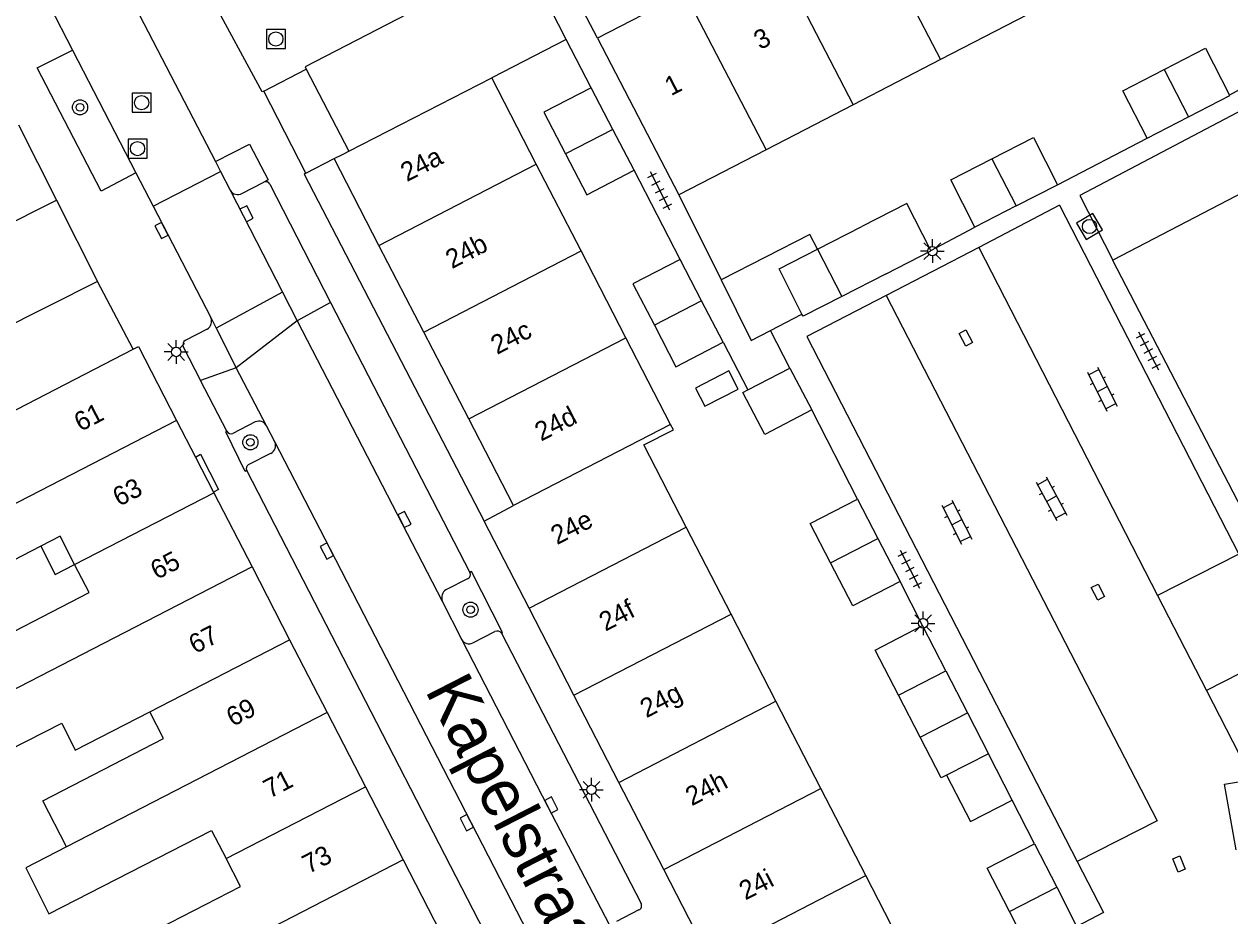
# Model space of a CAD drawing. Extents: x 132998 to 136004, y 396998 to 398512.
# Drawn here: x 133616.5 to 133680, y 398397.1 to 398444.1 of the extents above; entities that cross this region are included whole.
import ezdxf

# ---------------------------------------------------------------- set-up
doc = ezdxf.new("R2010")
doc.units = 0
for name, color, linetype in [('gg-afsc-erfafscheiding', 7, 'Continuous'), ('gg-afsc-hekwerk', 7, 'Continuous'), ('gg-afsc-muur', 7, 'Continuous'), ('gg-anno-huisnummerreeks BGT', 7, 'Continuous'), ('gg-anno-openbare ruimte label', 7, 'Continuous'), ('gg-bbg-bijgebouw', 7, 'Continuous'), ('gg-bbg-gedigitaliseerde bebouwing', 7, 'Continuous'), ('gg-bbg-gedigitaliseerde bijgebouw', 7, 'Continuous'), ('gg-bbg-hoofdgebouw', 7, 'Continuous'), ('gg-bbg-luifel en loopbrug', 7, 'Continuous'), ('gg-bbg-tussenscheiding', 7, 'Continuous'), ('gg-knt-verharding', 7, 'Continuous'), ('gg-knt-verharding nz', 7, 'Continuous'), ('gt-grn-vlakafsluiter', 7, 'Continuous'), ('gt-grn-weggrens', 7, 'Continuous'), ('gt-grn-weggrens revisie', 7, 'Continuous'), ('gt-symb-boom', 7, 'Continuous'), ('gt-symb-klinker verharding', 7, 'Continuous'), ('gt-symb-kolk', 7, 'Continuous'), ('gt-symb-kolk center center', 7, 'Continuous'), ('gt-symb-lichtmast', 7, 'Continuous'), ('gt-symb-rioolschacht', 7, 'Continuous'), ('gt-symb-tegel verharding', 7, 'Continuous')]:
    doc.layers.add(name, color=color, linetype=linetype)

# ---------------------------------------------------------------- blocks, each defined once
blk = doc.blocks.new('gt0-RS')
at = {"layer": 'gt-symb-rioolschacht'}
blk.add_lwpolyline([(-0.5, -0.5), (0.5, -0.5), (0.5, 0.5), (-0.5, 0.5)], close=True, dxfattribs=at)
blk.add_circle((0, 0), 0.375, dxfattribs=at)
blk = doc.blocks.new('gt0-KOLKCC')
at = {"layer": 'gt-symb-kolk center center'}
blk.add_lwpolyline([(-0.375, 0.2), (0.375, 0.2), (0.375, -0.2), (-0.375, -0.2)], close=True, dxfattribs=at)
blk = doc.blocks.new('gt0-LMAST')
at = {"layer": 'gt-symb-lichtmast'}
for p, q in [((-0.182, 0.173), (-0.447, 0.438)), ((-0.005, 0.246), (-0.005, 0.621)), ((0.172, 0.173), (0.437, 0.438)), ((-0.255, -0.004), (-0.63, -0.004)), ((-0.182, -0.181), (-0.447, -0.446)), ((-0.005, -0.254), (-0.005, -0.629)), ((0.437, -0.446), (0.172, -0.181)), ((0.245, -0.004), (0.62, -0.004))]:
    blk.add_line(p, q, dxfattribs=at)
blk.add_circle((-0.005, -0.004), 0.25, dxfattribs=at)
blk = doc.blocks.new('gt0-KL1')
at = {"layer": 'gt-symb-klinker verharding'}
for p, q in [((-1.15, 0.3), (1.15, 0.3)), ((-1, -0.3), (-1, 0.3)), ((-0.5, 0.3), (-0.5, 0.45)), ((0, -0.3), (0, 0.3)), ((0.5, 0.3), (0.5, 0.45)), ((1, -0.3), (1, 0.3)), ((-1.15, -0.3), (1.15, -0.3)), ((-0.5, -0.45), (-0.5, -0.3)), ((0.5, -0.45), (0.5, -0.3))]:
    blk.add_line(p, q, dxfattribs=at)
blk = doc.blocks.new('gt0-TEG1')
at = {"layer": 'gt-symb-tegel verharding'}
for p, q in [((-1.125, 0), (1.125, 0)), ((-0.9, -0.25), (-0.9, 0.25)), ((-0.45, -0.25), (-0.45, 0.25)), ((0, -0.25), (0, 0.25)), ((0.45, -0.25), (0.45, 0.25)), ((0.9, -0.25), (0.9, 0.25))]:
    blk.add_line(p, q, dxfattribs=at)
blk = doc.blocks.new('gt0-KOLK')
at = {"layer": 'gt-symb-kolk'}
blk.add_lwpolyline([(0, 0), (0.375, 0), (0.375, 0.4), (-0.375, 0.4), (-0.375, 0), (0, 0)], dxfattribs=at)
blk = doc.blocks.new('gt0-BOOM')
at = {"layer": 'gt-symb-boom'}
for radius in [0.4, 0.2]:
    blk.add_circle((0, 0), radius, dxfattribs=at)

msp = doc.modelspace()

# ---------------------------------------------------------------- linework, layer by layer
at = {"layer": 'gg-afsc-erfafscheiding'}
for p, q in [((133646.72, 398443.35), (133645.59, 398445.531)), ((133670.96, 398435.62), (133675.67, 398438.08)), ((133651.078, 398431.682), (133648.648, 398436.384)), ((133651.003, 398435.086), (133653.234, 398430.607)), ((133664.275, 398432.165), (133666.6, 398433.39)), ((133653.333, 398427.318), (133654.637, 398424.809)), ((133660.42, 398419.05), (133658.01, 398423.75)), ((133663.847, 398412.381), (133662.66, 398414.7)), ((133669.74, 398400.87), (133668.562, 398403.187))]:
    msp.add_line(p, q, dxfattribs=at)
msp.add_lwpolyline([(133682.741, 398440.651), (133682.27, 398441.589), (133680.013, 398440.354)], dxfattribs=at)
at = {"layer": 'gg-afsc-hekwerk'}
msp.add_lwpolyline([(133682.741, 398440.651), (133672.134, 398435.062), (133673.86, 398431.655)], dxfattribs=at)
at = {"layer": 'gg-afsc-muur'}
for p, q in [((133645.067, 398443.282), (133641.15, 398441.26)), ((133646.385, 398440.739), (133645.067, 398443.282))]:
    msp.add_line(p, q, dxfattribs=at)
at = {"layer": 'gg-bbg-bijgebouw'}
for p, q in [((133674.39, 398440.58), (133676.569, 398441.7)), ((133646.385, 398440.739), (133643.901, 398439.447)), ((133647.531, 398438.533), (133646.385, 398440.739)), ((133675.67, 398438.08), (133674.39, 398440.58)), ((133675.67, 398438.08), (133677.853, 398439.206)), ((133648.648, 398436.384), (133647.531, 398438.533)), ((133668.784, 398434.507), (133670.96, 398435.62)), ((133668.784, 398434.507), (133666.6, 398433.39)), ((133658.309, 398432.22), (133660.65, 398433.42)), ((133651.078, 398431.682), (133648.59, 398430.396)), ((133652.203, 398429.505), (133651.078, 398431.682)), ((133661.93, 398430.93), (133659.595, 398429.736)), ((133653.333, 398427.318), (133652.203, 398429.505)), ((133654.637, 398424.809), (133656.85, 398425.96)), ((133656.85, 398425.96), (133658.01, 398423.75)), ((133660.42, 398419.05), (133661.485, 398416.982)), ((133661.485, 398416.982), (133662.66, 398414.7)), ((133662.58, 398408.71), (133665.07, 398409.99)), ((133665.07, 398409.99), (133666.204, 398407.792)), ((133663.716, 398406.504), (133662.58, 398408.71)), ((133666.204, 398407.792), (133667.32, 398405.63)), ((133667.32, 398405.63), (133665.102, 398404.503)), ((133669.74, 398400.87), (133670.909, 398398.589)), ((133670.909, 398398.589), (133671.96, 398396.54)), ((133669.48, 398395.25), (133668.425, 398397.303))]:
    msp.add_line(p, q, dxfattribs=at)
for points in [[(133676.569, 398441.7), (133678.747, 398442.819), (133680.013, 398440.354)], [(133677.853, 398439.206), (133680.026, 398440.329), (133680.013, 398440.354)], [(133667.497, 398436.994), (133669.69, 398438.11), (133670.96, 398435.62)], [(133666.6, 398433.39), (133665.33, 398435.89), (133667.497, 398436.994)], [(133664.275, 398432.165), (133663.015, 398434.629), (133660.65, 398433.42)], [(133657.492, 398428.806), (133656.3, 398431.19), (133658.309, 398432.22)], [(133661.93, 398430.93), (133664.289, 398432.137), (133664.275, 398432.165)], [(133659.595, 398429.736), (133657.55, 398428.69), (133657.492, 398428.806)], [(133658.01, 398423.75), (133655.53, 398422.45), (133654.37, 398424.67), (133654.637, 398424.809)], [(133659, 398415.696), (133657.93, 398417.76), (133660.42, 398419.05)], [(133662.66, 398414.7), (133660.18, 398413.42), (133659, 398415.696)], [(133665.102, 398404.503), (133664.82, 398404.36), (133663.716, 398406.504)], [(133680.358, 398400.57), (133679.755, 398404.018), (133681.201, 398404.266)], [(133668.425, 398397.303), (133667.25, 398399.59), (133669.74, 398400.87)]]:
    msp.add_lwpolyline(points, dxfattribs=at)
at = {"layer": 'gg-bbg-gedigitaliseerde bebouwing'}
for p, q in [((133669.389, 398444.602), (133664.792, 398442.221)), ((133664.792, 398442.221), (133660.195, 398439.84)), ((133660.195, 398439.84), (133655.598, 398437.459)), ((133655.598, 398437.459), (133651.003, 398435.086)), ((133620.39, 398430.53), (133613.187, 398426.904)), ((133615.111, 398423.258), (133622.265, 398426.948)), ((133622.265, 398426.948), (133622.54, 398427.09))]:
    msp.add_line(p, q, dxfattribs=at)
for points in [[(133617.394, 398416.565), (133612.02, 398413.794), (133610.821, 398416.12)], [(133619.175, 398415.606), (133618.41, 398417.089), (133617.394, 398416.565)], [(133613.548, 398410.83), (133619.939, 398414.124), (133619.175, 398415.606)], [(133613.512, 398407.743), (133614.726, 398405.323), (133618.5, 398407.245), (133619.215, 398405.82), (133623.136, 398407.841)], [(133618.76, 398400.72), (133617.509, 398403.147), (133623.867, 398406.424), (133623.136, 398407.841)], [(133618.76, 398400.72), (133616.607, 398399.606), (133617.816, 398397.196), (133626.398, 398401.584), (133627.16, 398400.106)], [(133619.37, 398394.1), (133619.322, 398394.194), (133627.922, 398398.627), (133627.16, 398400.106)]]:
    msp.add_lwpolyline(points, dxfattribs=at)
at = {"layer": 'gg-bbg-gedigitaliseerde bijgebouw'}
for p, q in [((133643.901, 398439.447), (133645.04, 398437.247)), ((133648.59, 398430.396), (133649.716, 398428.221))]:
    msp.add_line(p, q, dxfattribs=at)
for points in [[(133645.04, 398437.247), (133646.155, 398435.093), (133648.648, 398436.384)], [(133649.716, 398428.221), (133650.849, 398426.032), (133653.333, 398427.318)]]:
    msp.add_lwpolyline(points, dxfattribs=at)
at = {"layer": 'gg-bbg-hoofdgebouw'}
for p, q in [((133651.318, 398445.729), (133646.72, 398443.35)), ((133646.72, 398443.35), (133651.003, 398435.086)), ((133633.622, 398437.397), (133641.15, 398441.26)), ((133643.497, 398436.709), (133641.15, 398441.26)), ((133616.229, 398438.791), (133618.231, 398434.817)), ((133632.85, 398437), (133633.324, 398437.244)), ((133635.212, 398432.428), (133632.85, 398437)), ((133633.324, 398437.244), (133633.622, 398437.397)), ((133645.857, 398432.135), (133643.497, 398436.709)), ((133618.231, 398434.817), (133620.39, 398430.53)), ((133637.575, 398427.855), (133635.212, 398432.428)), ((133648.216, 398427.562), (133645.857, 398432.135)), ((133639.937, 398423.283), (133637.575, 398427.855)), ((133650.576, 398422.986), (133648.216, 398427.562)), ((133622.54, 398427.09), (133624.547, 398423.196)), ((133624.547, 398423.196), (133625.539, 398421.271)), ((133642.3, 398418.71), (133639.937, 398423.283)), ((133625.539, 398421.271), (133626.492, 398419.423)), ((133626.492, 398419.423), (133626.51, 398419.388)), ((133626.51, 398419.388), (133628.524, 398415.483)), ((133640.75, 398417.89), (133642.3, 398418.71)), ((133643.117, 398413.299), (133640.75, 398417.89)), ((133653.762, 398412.985), (133651.4, 398417.578)), ((133628.524, 398415.483), (133630.505, 398411.64)), ((133645.484, 398408.707), (133643.117, 398413.299)), ((133656.124, 398408.391), (133653.762, 398412.985)), ((133630.505, 398411.64), (133632.486, 398407.796)), ((133647.851, 398404.116), (133645.484, 398408.707)), ((133658.486, 398403.797), (133656.124, 398408.391)), ((133632.486, 398407.796), (133634.5, 398403.889)), ((133634.5, 398403.889), (133636.487, 398400.036)), ((133650.219, 398399.524), (133647.851, 398404.116)), ((133660.849, 398399.202), (133658.486, 398403.797)), ((133636.487, 398400.036), (133638.46, 398396.208)), ((133652.586, 398394.933), (133650.219, 398399.524))]:
    msp.add_line(p, q, dxfattribs=at)
for points in [[(133687.59, 398443.1), (133689.392, 398439.725), (133673.86, 398431.655)], [(133673.86, 398431.655), (133673.848, 398431.649), (133681.59, 398416.728), (133682.049, 398416.966)], [(133651.4, 398417.578), (133649.17, 398421.916), (133650.718, 398422.71), (133650.576, 398422.986)], [(133665.78, 398395.934), (133665.735, 398396.022), (133663.167, 398394.693), (133660.849, 398399.202)]]:
    msp.add_lwpolyline(points, dxfattribs=at)
at = {"layer": 'gg-bbg-luifel en loopbrug'}
for p, q in [((133655.828, 398427.943), (133657.492, 398428.806)), ((133665.07, 398409.99), (133663.847, 398412.381)), ((133668.562, 398403.187), (133667.32, 398405.63))]:
    msp.add_line(p, q, dxfattribs=at)
for points in [[(133658.309, 398432.22), (133657.904, 398433.002), (133653.234, 398430.607)], [(133653.234, 398430.607), (133654.821, 398427.421), (133655.828, 398427.943)], [(133651.888, 398424.905), (133652.38, 398423.952), (133654.126, 398424.853), (133653.634, 398425.806), (133651.888, 398424.905)], [(133617.394, 398416.565), (133618.159, 398415.082), (133619.175, 398415.606)], [(133662.58, 398408.71), (133661.353, 398411.093), (133663.847, 398412.381)], [(133665.102, 398404.503), (133666.367, 398402.053), (133668.562, 398403.187)]]:
    msp.add_lwpolyline(points, dxfattribs=at)
at = {"layer": 'gg-bbg-tussenscheiding'}
for p, q in [((133660.514, 398450.487), (133664.792, 398442.221)), ((133655.916, 398448.108), (133660.195, 398439.84)), ((133651.318, 398445.729), (133655.598, 398437.459)), ((133676.569, 398441.7), (133677.853, 398439.206)), ((133647.531, 398438.533), (133645.04, 398437.247)), ((133667.497, 398436.994), (133668.784, 398434.507)), ((133635.212, 398432.428), (133643.497, 398436.709)), ((133604.846, 398428.08), (133618.231, 398434.817)), ((133637.575, 398427.855), (133645.857, 398432.135)), ((133658.309, 398432.22), (133659.595, 398429.736)), ((133652.203, 398429.505), (133649.716, 398428.221)), ((133639.937, 398423.283), (133648.216, 398427.562)), ((133624.547, 398423.196), (133610.821, 398416.12)), ((133650.576, 398422.986), (133642.3, 398418.71)), ((133619.175, 398415.606), (133626.51, 398419.388)), ((133643.117, 398413.299), (133651.4, 398417.578)), ((133659, 398415.696), (133661.485, 398416.982)), ((133628.524, 398415.483), (133614.798, 398408.406)), ((133645.484, 398408.707), (133653.762, 398412.985)), ((133623.136, 398407.841), (133630.505, 398411.64)), ((133647.851, 398404.116), (133656.124, 398408.391)), ((133632.486, 398407.796), (133618.76, 398400.72)), ((133663.716, 398406.504), (133666.204, 398407.792)), ((133627.16, 398400.106), (133634.5, 398403.889)), ((133650.219, 398399.524), (133658.486, 398403.797)), ((133636.487, 398400.036), (133620.986, 398392.042)), ((133652.586, 398394.933), (133660.849, 398399.202)), ((133668.425, 398397.303), (133670.909, 398398.589))]:
    msp.add_line(p, q, dxfattribs=at)
at = {"layer": 'gg-knt-verharding'}
for p, q in [((133617.848, 398445.07), (133619.062, 398442.723)), ((133622.354, 398445.047), (133626.593, 398436.851)), ((133645.067, 398443.282), (133644.263, 398444.868)), ((133619.062, 398442.723), (133622.409, 398436.253)), ((133629.141, 398440.56), (133631.377, 398441.719)), ((133631.377, 398441.719), (133633.622, 398437.397)), ((133631.361, 398436.236), (133629.141, 398440.56)), ((133631.361, 398436.236), (133632.85, 398437)), ((133622.409, 398436.253), (133623.321, 398434.49)), ((133623.321, 398434.49), (133626.865, 398436.326)), ((133626.593, 398436.851), (133626.865, 398436.326)), ((133626.865, 398436.326), (133627.377, 398435.336)), ((133627.993, 398435.16), (133629.142, 398435.761)), ((133629.462, 398435.648), (133632.655, 398429.41)), ((133627.377, 398435.336), (133630.127, 398429.966)), ((133623.321, 398434.49), (133626.353, 398428.629)), ((133671.066, 398434.548), (133666.815, 398432.312)), ((133671.066, 398434.548), (133680.498, 398416.152)), ((133666.815, 398432.312), (133661.933, 398429.784)), ((133630.127, 398429.966), (133630.902, 398428.453)), ((133632.655, 398429.41), (133639.995, 398415.179)), ((133626.353, 398428.629), (133626.644, 398428.055)), ((133626.162, 398428.016), (133625.005, 398427.421)), ((133626.644, 398428.055), (133627.697, 398425.978)), ((133630.902, 398428.453), (133638.548, 398413.677)), ((133624.899, 398427.079), (133625.81, 398425.296)), ((133629.283, 398422.917), (133627.697, 398425.978)), ((133627.197, 398422.627), (133625.81, 398425.296)), ((133628.697, 398423.121), (133627.52, 398422.518)), ((133629.726, 398422.064), (133629.283, 398422.917)), ((133628.341, 398420.875), (133629.509, 398421.465)), ((133643.373, 398391.177), (133628.246, 398420.553)), ((133639.911, 398414.86), (133638.735, 398414.275)), ((133638.548, 398413.677), (133639.58, 398411.633)), ((133640.151, 398411.466), (133641.322, 398412.077)), ((133641.669, 398411.987), (133649.016, 398397.732)), ((133648.903, 398397.4), (133647.73, 398396.791))]:
    msp.add_line(p, q, dxfattribs=at)
for points in [[(133622.409, 398436.253), (133620.577, 398435.285), (133617.207, 398441.783), (133619.062, 398442.723)], [(133626.593, 398436.851), (133628.387, 398437.77), (133629.381, 398435.885), (133629.142, 398435.761)], [(133631.361, 398436.236), (133631.263, 398436.186), (133640.75, 398417.89)], [(133661.933, 398429.784), (133657.756, 398427.621), (133671.994, 398399.938)], [(133628.246, 398420.553), (133628.168, 398420.515), (133627.138, 398422.598), (133627.197, 398422.627)], [(133645.45, 398391.526), (133632.642, 398416.423), (133629.726, 398422.064)], [(133625.539, 398421.271), (133625.813, 398421.412), (133626.766, 398419.564), (133626.492, 398419.423)], [(133641.669, 398411.987), (133641.726, 398412.016), (133640.093, 398415.228), (133639.995, 398415.179)], [(133639.58, 398411.633), (133644.113, 398402.836), (133647.549, 398396.214)], [(133671.994, 398399.938), (133673.373, 398397.254), (133671.966, 398396.526)]]:
    msp.add_lwpolyline(points, dxfattribs=at)
for centre, radius, start, end in [((133629.245, 398435.542), 0.242, 26.04963, 115.05157), ((133627.774, 398435.558), 0.455, 209.26218, 298.84703), ((133625.908, 398428.431), 0.487, 301.44282, 23.94495), ((133625.169, 398427.183), 0.29, 124.58653, 200.97271), ((133628.882, 398422.708), 0.453, 27.5432, 114.06845), ((133627.42, 398422.755), 0.257, 209.88252, 292.82238), ((133629.296, 398421.881), 0.468, 297.14454, 23.02755), ((133628.461, 398420.665), 0.242, 119.73564, 207.38897), ((133639.795, 398415.061), 0.232, 299.9634, 30.53179), ((133639.021, 398413.857), 0.506, 124.36484, 200.90529), ((133641.432, 398411.787), 0.31, 40.10093, 110.8187), ((133639.955, 398411.856), 0.436, 210.72167, 296.67316), ((133648.819, 398397.614), 0.229, 291.37442, 31.0324)]:
    msp.add_arc(centre, radius, start, end, dxfattribs=at)
at = {"layer": 'gg-knt-verharding nz'}
for p, q in [((133666.815, 398432.312), (133676.228, 398413.962)), ((133680.498, 398416.152), (133676.228, 398413.962)), ((133676.228, 398413.962), (133678.795, 398408.956)), ((133683.076, 398411.152), (133678.795, 398408.956)), ((133678.795, 398408.956), (133681.201, 398404.266))]:
    msp.add_line(p, q, dxfattribs=at)
for points in [[(133644.165, 398444.818), (133642.644, 398447.703), (133631.318, 398441.832), (133631.377, 398441.719)], [(133629.141, 398440.56), (133629.054, 398440.515), (133626.663, 398444.94), (133626.76, 398444.99)], [(133661.933, 398429.784), (133676.208, 398402.082), (133671.994, 398399.938)]]:
    msp.add_lwpolyline(points, dxfattribs=at)
at = {"layer": 'gt-grn-vlakafsluiter'}
for p, q in [((133632.655, 398429.41), (133630.902, 398428.453)), ((133630.902, 398428.453), (133627.697, 398425.978)), ((133656.85, 398425.96), (133655.828, 398427.943)), ((133627.697, 398425.978), (133625.81, 398425.296))]:
    msp.add_line(p, q, dxfattribs=at)
at = {"layer": 'gt-grn-weggrens'}
msp.add_line((133622.265, 398426.948), (133620.39, 398430.53), dxfattribs=at)
at = {"layer": 'gt-grn-weggrens revisie'}
msp.add_line((133630.127, 398429.966), (133626.644, 398428.055), dxfattribs=at)

# ---------------------------------------------------------------- block references
at = {"layer": 'gt-symb-boom'}
for p in [(133619.463, 398439.705), (133628.438, 398422.046), (133640.035, 398413.223)]:
    msp.add_blockref('gt0-BOOM', p, dxfattribs=at)
at = {"layer": 'gt-symb-klinker verharding'}
for p, rotation in [((133673.308, 398424.848), -63.563127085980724), ((133670.64, 398419.073), -61.69147952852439), ((133665.647, 398417.837), -63.05041916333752)]:
    msp.add_blockref('gt0-KL1', p, dxfattribs=dict(at, rotation=rotation))
at = {"layer": 'gt-symb-kolk'}
for p, rotation in [((133628.059, 398434.005), -62.88640432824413), ((133623.935, 398433.304), 117.35185316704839), ((133636.373, 398417.881), -62.648146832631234), ((133632.649, 398416.409), 117.22185232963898), ((133644.113, 398402.836), -62.57597352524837), ((133640.013, 398402.085), 117.20749928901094)]:
    msp.add_blockref('gt0-KOLK', p, dxfattribs=dict(at, rotation=rotation))
at = {"layer": 'gt-symb-kolk center center'}
for p, rotation in [((133666.128, 398427.546), -62.564181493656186), ((133673.082, 398414.151), 117.43581850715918), ((133677.349, 398399.816), -67.3052444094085)]:
    msp.add_blockref('gt0-KOLKCC', p, dxfattribs=dict(at, rotation=rotation))
at = {"layer": 'gt-symb-lichtmast'}
for p in [(133664.367, 398432.129), (133624.534, 398426.813), (133663.878, 398412.506), (133646.409, 398403.734)]:
    msp.add_blockref('gt0-LMAST', p, dxfattribs=at)
at = {"layer": 'gt-symb-rioolschacht'}
for p in [(133629.78, 398443.309), (133622.707, 398439.951), (133622.494, 398437.528)]:
    msp.add_blockref('gt0-RS', p, dxfattribs=at)
at = {"layer": 'gt-symb-rioolschacht', "rotation": -58.86462514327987}
msp.add_blockref('gt0-RS', (133672.637, 398433.425), dxfattribs=at)
at = {"layer": 'gt-symb-tegel verharding'}
for p, rotation in [((133650.007, 398435.313), -63.434948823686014), ((133675.747, 398426.87), -62.28149837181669), ((133663.181, 398415.352), -63.17859357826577)]:
    msp.add_blockref('gt0-TEG1', p, dxfattribs=dict(at, rotation=rotation))

# ---------------------------------------------------------------- texts
at = {"layer": 'gg-anno-huisnummerreeks BGT'}
for s, rotation, p in [('3', 27.4, (133655.287, 398442.716)), ('1', 27.4, (133650.595, 398440.288)), ('24a', 27.3, (133636.681, 398435.76)), ('24b', 27.3, (133639.052, 398431.171)), ('24c', 27.3, (133641.432, 398426.651)), ('61', 27.3, (133619.486, 398422.59)), ('24d', 27.3, (133643.75, 398422.078)), ('63', 27.3, (133621.52, 398418.643)), ('24e', 27.3, (133644.592, 398416.622)), ('65', 27.3, (133623.509, 398414.786)), ('24f', 27.3, (133647.138, 398412.058)), ('67', 27.3, (133625.525, 398410.877)), ('24g', 27.3, (133649.298, 398407.495)), ('69', 27.3, (133627.504, 398407.037)), ('71', 27.3, (133629.452, 398403.257)), ('24h', 27.3, (133651.689, 398402.856)), ('73', 27.3, (133631.503, 398399.28)), ('24i', 27.3, (133654.514, 398397.888))]:
    msp.add_text(s, height=1, rotation=rotation, dxfattribs=at).set_placement(p)
at = {"layer": 'gg-anno-openbare ruimte label'}
msp.add_text('Kapelstraat', height=2.5, rotation=297.1, dxfattribs=at).set_placement((133637.612, 398408.978))

doc.saveas('drawing.dxf')
